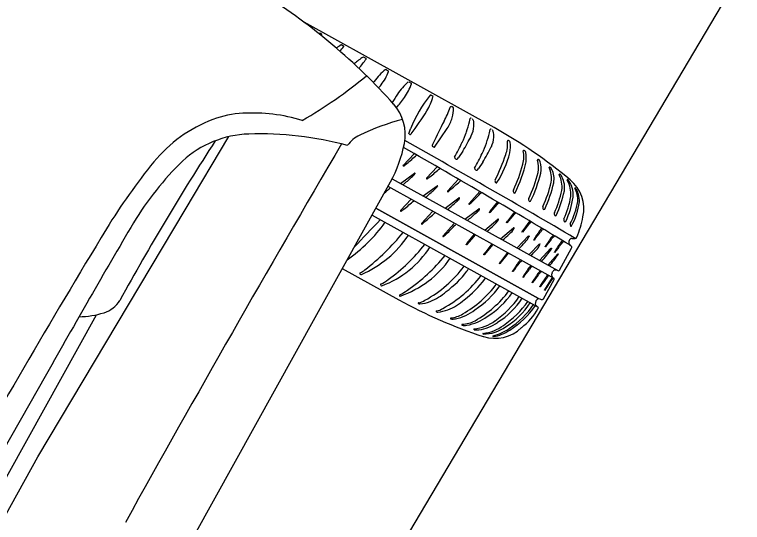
# Model space of a CAD drawing. Extents: x 14104283 to 14120882, y 8635219 to 8671666.
# Drawn here: x 14118354.07 to 14118365.64, y 8668738.63 to 8668746.71 of the extents above; entities that cross this region are included whole.
import ezdxf

# ---------------------------------------------------------------- set-up
doc = ezdxf.new("R2010")
doc.units = 0
doc.layers.add('Cell', color=7, linetype='Continuous')
doc.layers.add('Terrain', color=7, linetype='Continuous')

msp = doc.modelspace()

# ---------------------------------------------------------------- linework, layer by layer
at = {"layer": 'Cell'}
for p, q in [((14118361.696, 8668744.914), (14118358.674, 8668746.589)), ((14118358.931, 8668746.414), (14118358.948, 8668746.407)), ((14118358.953, 8668746.395), (14118358.953, 8668746.395)), ((14118359.273, 8668746.229), (14118359.3, 8668746.213)), ((14118359.305, 8668746.202), (14118359.305, 8668746.202)), ((14118359.622, 8668746.036), (14118359.656, 8668746.016)), ((14118359.978, 8668745.838), (14118360.012, 8668745.818)), ((14118360.34, 8668745.642), (14118360.375, 8668745.623)), ((14118360.69, 8668745.432), (14118360.717, 8668745.417)), ((14118361.042, 8668745.233), (14118361.018, 8668745.247)), ((14118361.3, 8668745.008), (14118361.311, 8668745.058)), ((14118360.746, 8668744.604), (14118360.949, 8668744.901)), ((14118361.618, 8668744.832), (14118361.629, 8668744.882)), ((14118361.932, 8668744.701), (14118361.92, 8668744.708)), ((14118360.713, 8668744.617), (14118360.732, 8668744.607)), ((14118360.732, 8668744.607), (14118360.741, 8668744.602)), ((14118361.194, 8668744.54), (14118361.129, 8668744.437)), ((14118362.182, 8668744.544), (14118362.171, 8668744.551)), ((14118360.421, 8668744.498), (14118360.246, 8668744.313)), ((14118361.064, 8668744.442), (14118361.064, 8668744.442)), ((14118361.104, 8668744.412), (14118361.104, 8668744.412)), ((14118361.512, 8668744.364), (14118361.447, 8668744.261)), ((14118362.408, 8668744.399), (14118362.397, 8668744.407)), ((14118360.205, 8668744.027), (14118360.427, 8668744.189)), ((14118360.79, 8668744.288), (14118360.62, 8668744.108)), ((14118361.382, 8668744.266), (14118361.382, 8668744.266)), ((14118361.422, 8668744.236), (14118361.422, 8668744.236)), ((14118362.593, 8668744.279), (14118362.581, 8668744.287)), ((14118360.072, 8668744.101), (14118362.707, 8668742.64)), ((14118361.126, 8668744.096), (14118360.953, 8668743.904)), ((14118362.741, 8668744.175), (14118362.741, 8668744.175)), ((14118360.006, 8668743.98), (14118362.64, 8668742.52)), ((14118360.008, 8668743.983), (14118360.007, 8668743.982)), ((14118360.564, 8668743.828), (14118360.786, 8668743.99)), ((14118361.467, 8668743.897), (14118361.295, 8668743.706)), ((14118360.377, 8668743.774), (14118360.207, 8668743.594)), ((14118360.913, 8668743.635), (14118361.135, 8668743.796)), ((14118361.747, 8668743.734), (14118361.632, 8668743.589)), ((14118361.229, 8668743.459), (14118361.451, 8668743.621)), ((14118361.629, 8668743.562), (14118361.747, 8668743.696)), ((14118359.753, 8668743.523), (14118362.393, 8668742.059)), ((14118360.713, 8668743.581), (14118360.54, 8668743.39)), ((14118361.901, 8668743.401), (14118362.019, 8668743.536)), ((14118362.019, 8668743.573), (14118361.904, 8668743.428)), ((14118359.885, 8668743.45), (14118359.885, 8668743.45)), ((14118361.054, 8668743.383), (14118360.882, 8668743.191)), ((14118361.548, 8668743.283), (14118361.752, 8668743.457)), ((14118362.147, 8668743.251), (14118362.261, 8668743.392)), ((14118362.261, 8668743.429), (14118362.149, 8668743.278)), ((14118361.797, 8668743.145), (14118362.001, 8668743.319)), ((14118362.457, 8668743.312), (14118362.457, 8668743.312)), ((14118361.258, 8668743.048), (14118361.376, 8668743.183)), ((14118361.376, 8668743.22), (14118361.261, 8668743.075)), ((14118362.057, 8668743.001), (14118362.238, 8668743.193)), ((14118362.638, 8668743.202), (14118362.638, 8668743.202)), ((14118362.927, 8668743.15), (14118362.982, 8668743.151)), ((14118361.658, 8668743.065), (14118361.543, 8668742.919)), ((14118362.25, 8668742.893), (14118362.413, 8668743.066)), ((14118362.777, 8668743.118), (14118362.777, 8668743.118)), ((14118361.904, 8668742.929), (14118361.792, 8668742.778)), ((14118362.414, 8668742.802), (14118362.596, 8668742.995)), ((14118362.731, 8668742.645), (14118362.925, 8668742.995)), ((14118362.548, 8668742.728), (14118362.706, 8668742.905)), ((14118362.281, 8668742.719), (14118362.281, 8668742.719)), ((14118362.446, 8668742.785), (14118362.446, 8668742.785)), ((14118359.281, 8668742.672), (14118360.177, 8668742.175)), ((14118359.567, 8668742.581), (14118359.567, 8668742.581)), ((14118359.584, 8668742.579), (14118359.584, 8668742.579)), ((14118362.426, 8668742.639), (14118362.426, 8668742.639)), ((14118362.545, 8668742.572), (14118362.545, 8668742.572)), ((14118362.661, 8668742.648), (14118362.661, 8668742.648)), ((14118362.48, 8668742.193), (14118362.649, 8668742.497)), ((14118362.618, 8668742.532), (14118362.496, 8668742.335)), ((14118362.609, 8668742.555), (14118362.609, 8668742.555)), ((14118359.895, 8668742.401), (14118359.895, 8668742.401)), ((14118359.911, 8668742.398), (14118359.911, 8668742.398)), ((14118361.784, 8668742.397), (14118361.784, 8668742.397)), ((14118360.188, 8668742.239), (14118360.188, 8668742.239)), ((14118360.197, 8668742.254), (14118360.197, 8668742.254)), ((14118360.204, 8668742.236), (14118360.204, 8668742.236)), ((14118361.981, 8668742.288), (14118361.981, 8668742.288)), ((14118362.14, 8668742.2), (14118362.14, 8668742.2)), ((14118362.268, 8668742.129), (14118362.268, 8668742.129)), ((14118362.4, 8668742.196), (14118362.4, 8668742.196)), ((14118362.349, 8668742.084), (14118362.349, 8668742.084)), ((14118362.393, 8668742.059), (14118362.393, 8668742.059)), ((14118361.08, 8668741.873), (14118361.08, 8668741.873)), ((14118361.26, 8668741.771), (14118361.26, 8668741.771)), ((14118361.452, 8668741.7), (14118361.452, 8668741.7))]:
    msp.add_line(p, q, dxfattribs=at)
for points in [[(14118360.339, 8668744.815), (14118360.367, 8668744.894), (14118360.367, 8668744.894)], [(14118347.977, 8668727.634), (14118348.596, 8668728.836), (14118350.689, 8668732.908), (14118352.565, 8668736.292), (14118354.442, 8668739.676), (14118356.786, 8668743.608), (14118357.478, 8668744.77)], [(14118362.865, 8668744.086), (14118362.865, 8668744.086), (14118362.865, 8668744.086)], [(14118354.996, 8668734.944), (14118358.848, 8668741.892), (14118360.045, 8668744.05)], [(14118362.983, 8668743.957), (14118362.983, 8668743.957), (14118362.983, 8668743.957)], [(14118359.814, 8668743.634), (14118362.4, 8668742.196), (14118359.813, 8668743.631)], [(14118361.54, 8668742.892), (14118361.68, 8668743.052), (14118361.68, 8668743.052)], [(14118361.79, 8668742.751), (14118361.924, 8668742.917), (14118361.924, 8668742.917)], [(14118362.613, 8668742.602), (14118362.618, 8668742.611), (14118362.623, 8668742.62)], [(14118349.265, 8668730.919), (14118352.32, 8668736.428), (14118355.375, 8668741.937)], [(14118361.52, 8668741.631), (14118361.52, 8668741.631), (14118361.52, 8668741.631)], [(14118361.677, 8668741.59), (14118361.677, 8668741.59), (14118361.677, 8668741.59)], [(14118354.579, 8668740.992), (14118352.064, 8668736.57), (14118349.646, 8668732.094)]]:
    msp.add_lwpolyline(points, dxfattribs=at)
for centre, radius, start, end in [((14118352.986, 8668738.946), 9.527, 41.7381, 57.9197), ((14118359.361, 8668745.494), 1.021, 115.7176, 116.3597), ((14118358.924, 8668746.405), 0.0109, 56.2967, 123.4674), ((14118354.422, 8668750.48), 6.1, 317.8024, 317.96), ((14118358.944, 8668746.398), 0.00943, 338.868, 60.0215), ((14118359.897, 8668745.21), 1.201, 121.9669, 126.256), ((14118354.7, 8668750.075), 6.017, 319.0334, 319.9298), ((14118359.267, 8668746.22), 0.0109, 56.2967, 123.4674), ((14118359.296, 8668746.205), 0.00943, 338.868, 60.0215), ((14118360.263, 8668745.035), 1.195, 123.0788, 131.4244), ((14118359.616, 8668746.03), 0.00792, 40.6656, 129.8402), ((14118360.409, 8668745.019), 1.307, 135.7506, 135.9937), ((14118307.897, 8668785.246), 64.957, 322.66835, 322.83446), ((14118359.652, 8668746.008), 0.00943, 338.868, 60.0215), ((14118360.675, 8668744.991), 1.104, 129.8402, 143.4893), ((14118359.21, 8668746.119), 0.865, 322.5604, 338.868), ((14118359.972, 8668745.833), 0.00792, 40.6656, 129.8402), ((14118360.008, 8668745.81), 0.00943, 338.868, 60.0215), ((14118354.849, 8668751.585), 7.576, 300.0685, 309.4886), ((14118361.264, 8668744.555), 1.837, 143.4893, 144.1663), ((14118356.517, 8668748.18), 4.256, 321.728, 322.5604), ((14118361.07, 8668744.823), 1.104, 132.1296, 145.7786), ((14118359.561, 8668745.891), 0.865, 324.8498, 341.1573), ((14118360.334, 8668745.636), 0.00792, 42.9549, 132.1296), ((14118360.371, 8668745.615), 0.00943, 341.1573, 62.3109), ((14118361.676, 8668744.411), 1.837, 145.7786, 150.6448), ((14118356.788, 8668747.844), 4.256, 322.0569, 324.8498), ((14118362.237, 8668744.167), 2.007, 141.0351, 158.7629), ((14118359.886, 8668745.631), 0.865, 328.5996, 344.9071), ((14118360.686, 8668745.423), 0.0104, 65.2601, 146.2997), ((14118360.713, 8668745.409), 0.00943, 344.9071, 66.0607), ((14118359.549, 8668744.802), 0.732, 349.0547, 41.7381), ((14118359.313, 8668745.861), 1.796, 331.8973, 339.6846), ((14118361.012, 8668745.232), 0.0154, 69.0299, 162.9049), ((14118360.371, 8668745.245), 0.678, 345.1999, 358.1737), ((14118361.036, 8668745.221), 0.0133, 8.8967, 60.4402), ((14118357.778, 8668743.59), 1.554, 92.8582, 110.9021), ((14118357.841, 8668742.329), 2.817, 73.4141, 92.8582), ((14118356.992, 8668747.398), 4.256, 322.5879, 328.5996), ((14118358.026, 8668742.939), 2.251, 110.9021, 140.6296), ((14118361.18, 8668741.455), 3.711, 104.6927, 115.9369), ((14118366.219, 8668742.173), 6.032, 151.8973, 155.6074), ((14118360.492, 8668745.213), 0.553, 325.7249, 345.1999), ((14118359.988, 8668745.294), 1.343, 340.4214, 347.6756), ((14118361.326, 8668745.05), 0.0161, 80.6367, 152.4334), ((14118361.325, 8668745.023), 0.0388, 14.3348, 52.9705), ((14118361.069, 8668744.958), 0.304, 355.8365, 14.3348), ((14118360.959, 8668744.966), 0.414, 333.9504, 355.8365), ((14118361.643, 8668744.874), 0.0161, 80.6367, 152.4334), ((14118361.643, 8668744.847), 0.0388, 14.3348, 52.9705), ((14118357.826, 8668738.003), 7.92, 50.1321, 60.7533), ((14118357.847, 8668743.177), 1.635, 91.8903, 132.5011), ((14118357.971, 8668739.413), 5.401, 75.0752, 91.8903), ((14118359.796, 8668744.303), 0.545, 115.9369, 142.7887), ((14118360.344, 8668744.813), 0.00467, 159.6977, 241.0172), ((14118360.354, 8668744.83), 0.025, 238.3182, 272.2237), ((14118360.358, 8668744.823), 0.0182, 260.8314, 322.5879), ((14118359.532, 8668745.456), 1.827, 334.8437, 340.4214), ((14118359.039, 8668745.904), 2.551, 327.6593, 333.9504), ((14118360.306, 8668745.118), 1.343, 340.4214, 347.6756), ((14118361.277, 8668744.79), 0.414, 333.9504, 355.8365), ((14118361.386, 8668744.782), 0.304, 355.8365, 14.3348), ((14118391.014, 8668722.837), 40.217, 147.0624, 151.277), ((14118603.015, 8668601.572), 282.639, 149.58608, 150.99159), ((14118358.229, 8668745.057), 2.076, 330.9942, 349.0547), ((14118272.119, 8668588.295), 179.546, 59.59739, 60.59406), ((14118362.622, 8668743.804), 2.084, 155.6074, 156.7326), ((14118357.694, 8668746.32), 3.858, 330.8776, 334.8437), ((14118359.85, 8668745.28), 1.827, 334.8437, 340.4214), ((14118361.404, 8668744.655), 0.504, 340.1589, 5.0147), ((14118361.916, 8668744.7), 0.00986, 58.193, 185.0147), ((14118361.915, 8668744.674), 0.0323, 11.0668, 57.4897), ((14118361.569, 8668744.606), 0.384, 345.8108, 11.0668), ((14118302.774, 8668643.641), 116.172, 58.82568, 60.34478), ((14118360.715, 8668744.624), 0.00755, 156.7326, 250.4367), ((14118360.743, 8668744.606), 0.00438, 241.8078, 321.0019), ((14118359.356, 8668745.728), 2.551, 327.6593, 333.9504), ((14118361.697, 8668744.452), 0.468, 345.3263, 11.1239), ((14118362.166, 8668744.543), 0.00986, 58.193, 185.0147), ((14118362.138, 8668744.502), 0.0612, 13.6112, 43.7257), ((14118354.38, 8668751.457), 9.259, 309.7957, 311.0586), ((14118361.099, 8668744.447), 0.0353, 187.5705, 277.8906), ((14118361.031, 8668744.51), 0.122, 306.6499, 323.517), ((14118358.012, 8668746.144), 3.858, 330.8776, 334.8437), ((14118357.508, 8668746.061), 4.646, 334.77, 340.1589), ((14118360.337, 8668744.918), 1.655, 327.8909, 345.8108), ((14118361.58, 8668744.43), 0.623, 354.3624, 7.9718), ((14118363.425, 8668738.51), 9.234, 140.6296, 148.7099), ((14118360.227, 8668740.813), 4.988, 134.3175, 148.7586), ((14118360.251, 8668744.309), 0.00664, 135.6595, 302.1624), ((14118360.027, 8668744.652), 0.417, 303.0414, 312.0405), ((14118360.157, 8668744.825), 2.052, 333.8351, 346.1256), ((14118359.996, 8668744.869), 2.261, 334.0028, 347.2181), ((14118362.392, 8668744.398), 0.00986, 58.193, 185.0147), ((14118361.972, 8668744.274), 0.428, 349.7931, 16.7698), ((14118362.364, 8668744.357), 0.0612, 13.6112, 43.7257), ((14118362.083, 8668744.26), 0.358, 348.8756, 18.0926), ((14118359.995, 8668744.555), 0.579, 311.9556, 319.5889), ((14118360.431, 8668744.184), 0.00664, 319.5889, 126.0917), ((14118354.747, 8668751.245), 9.259, 309.7957, 311.08), ((14118361.417, 8668744.271), 0.0353, 187.5705, 277.8906), ((14118361.349, 8668744.334), 0.122, 306.6499, 323.517), ((14118360.401, 8668744.69), 2.052, 333.8351, 346.1256), ((14118360.24, 8668744.733), 2.261, 334.0028, 346.1255), ((14118362.576, 8668744.278), 0.00986, 58.193, 185.0147), ((14118362.222, 8668744.107), 0.384, 350.9628, 26.3682), ((14118362.506, 8668744.206), 0.113, 22.7253, 40.2561), ((14118362.304, 8668744.096), 0.342, 349.9197, 26.6445), ((14118354.192, 8668751.01), 9.259, 310.8351, 311.9556), ((14118360.625, 8668744.104), 0.00664, 135.6595, 302.1624), ((14118360.477, 8668744.353), 0.297, 300.768, 311.4328), ((14118355.08, 8668751.049), 9.259, 309.7957, 311.0995), ((14118361.744, 8668744.064), 0.0372, 154.77, 224.0491), ((14118362.736, 8668744.167), 0.00986, 58.193, 185.0147), ((14118362.32, 8668743.967), 0.453, 353.5077, 26.0997), ((14118362.665, 8668744.092), 0.112, 15.3493, 47.5377), ((14118362.461, 8668743.959), 0.353, 351.3023, 27.4865), ((14118362.862, 8668744.079), 0.00766, 67.8268, 209.1733), ((14118362.481, 8668743.86), 0.432, 354.3277, 29.9556), ((14118362.577, 8668743.849), 0.373, 353.7891, 39.4494), ((14118362.518, 8668743.621), 0.6, 347.7358, 50.1321), ((14118353.967, 8668750.942), 9.259, 310.2259, 311.0586), ((14118360.354, 8668744.356), 0.579, 311.9556, 319.5889), ((14118360.79, 8668743.985), 0.00664, 319.5889, 126.0917), ((14118361.728, 8668744.049), 0.0155, 224.0491, 312.9399), ((14118360.588, 8668744.526), 2.07, 335.2689, 346.5968), ((14118360.427, 8668744.569), 2.278, 335.3225, 346.4822), ((14118362.98, 8668743.953), 0.00498, 52.6028, 197.2778), ((14118362.632, 8668743.766), 0.39, 355.8169, 28.4489), ((14118362.677, 8668743.748), 0.371, 357.5397, 34.3641), ((14118354.551, 8668750.811), 9.259, 310.8351, 311.9556), ((14118360.958, 8668743.9), 0.00664, 135.6595, 302.1624), ((14118360.738, 8668744.183), 0.365, 307.6635, 317.2797), ((14118358.825, 8668746.349), 3.631, 314.0073, 317.2431), ((14118362.033, 8668743.904), 0.0372, 154.77, 224.0491), ((14118362.017, 8668743.889), 0.0155, 224.0491, 312.9399), ((14118361.052, 8668744.282), 1.756, 335.6469, 347.9464), ((14118360.896, 8668744.323), 1.958, 335.6729, 347.7096), ((14118354.334, 8668750.73), 9.259, 309.7957, 311.08), ((14118354.9, 8668750.617), 9.259, 310.8351, 311.9556), ((14118360.703, 8668744.162), 0.579, 311.9556, 319.5889), ((14118361.139, 8668743.791), 0.00664, 319.5889, 126.0917), ((14118361.08, 8668743.985), 0.365, 307.6635, 317.2797), ((14118361.592, 8668743.834), 0.208, 318.4631, 327.3832), ((14118362.277, 8668743.769), 0.0372, 154.77, 224.0491), ((14118362.261, 8668743.754), 0.0155, 224.0491, 312.9399), ((14118361.66, 8668744.01), 1.266, 334.4557, 351.2491), ((14118361.675, 8668743.983), 1.285, 334.0921, 352.2182), ((14118361.936, 8668743.912), 1.099, 331.4524, 350.8648), ((14118362.054, 8668743.845), 1, 330.2637, 353.5137), ((14118360.064, 8668743.838), 0.297, 300.768, 311.4328), ((14118361.299, 8668743.701), 0.00664, 135.6595, 302.1624), ((14118361.02, 8668743.987), 0.579, 311.9556, 319.5889), ((14118361.455, 8668743.616), 0.00664, 319.5889, 126.0917), ((14118362.502, 8668743.644), 0.0372, 154.77, 224.0491), ((14118362.486, 8668743.629), 0.0155, 224.0491, 312.9399), ((14118360.212, 8668743.589), 0.00664, 135.6595, 302.1624), ((14118354.667, 8668750.535), 9.259, 309.7957, 311.0995), ((14118355.216, 8668750.442), 9.259, 310.8351, 311.9556), ((14118361.624, 8668743.566), 0.00625, 146.3159, 318.1102), ((14118362.114, 8668743.265), 0.581, 146.1034, 148.3811), ((14118361.864, 8668743.673), 0.208, 318.4631, 327.3832), ((14118362.685, 8668743.543), 0.0372, 154.77, 224.0491), ((14118362.67, 8668743.527), 0.0155, 224.0491, 312.9399), ((14118361.494, 8668743.793), 1.638, 337.6147, 349.475), ((14118504.317, 8668656.621), 171.872, 149.67487, 150.60073), ((14118357.911, 8668744.886), 2.529, 304.8953, 324.2221), ((14118425.917, 8668680.553), 91.194, 136.39262, 136.7731), ((14118360.545, 8668743.385), 0.00664, 135.6595, 302.1624), ((14118360.325, 8668743.668), 0.365, 307.6635, 317.2797), ((14118358.412, 8668745.834), 3.631, 314.0073, 317.2431), ((14118361.444, 8668743.638), 0.37, 311.7455, 328.9486), ((14118361.756, 8668743.452), 0.00664, 319.5889, 126.0917), ((14118361.897, 8668743.405), 0.00625, 146.3159, 318.1102), ((14118362.386, 8668743.104), 0.581, 146.1034, 148.3811), ((14118362.105, 8668743.529), 0.208, 318.4631, 327.3832), ((14118362.836, 8668743.448), 0.0372, 154.77, 224.0491), ((14118362.82, 8668743.433), 0.0155, 224.0491, 312.9399), ((14118362.936, 8668743.371), 0.0372, 154.77, 219.2923), ((14118465.796, 8668676.291), 129.03, 148.70991, 150.99418), ((14118355.526, 8668750.27), 9.259, 310.8351, 311.7464), ((14118361.693, 8668743.5), 0.37, 311.7455, 328.9486), ((14118362.005, 8668743.314), 0.00664, 319.5889, 126.0917), ((14118362.142, 8668743.256), 0.00625, 146.3159, 318.1102), ((14118362.631, 8668742.955), 0.581, 146.1034, 148.3811), ((14118364.661, 8668741.7), 2.74, 145.0511, 148.5194), ((14118352.209, 8668750.784), 12.694, 322.8937, 323.6359), ((14118362.514, 8668743.212), 0.115, 120.0065, 150.0232), ((14118362.569, 8668743.138), 0.183, 119.1519, 139.1401), ((14118362.914, 8668743.354), 0.0101, 224.0838, 327.1322), ((14118358.909, 8668744.153), 1.712, 293.2106, 326.2466), ((14118357.29, 8668745.665), 3.821, 307.933, 320.7615), ((14118360.886, 8668743.187), 0.00664, 135.6595, 302.1624), ((14118360.667, 8668743.47), 0.365, 307.6635, 317.2797), ((14118361.221, 8668743.321), 0.208, 318.4631, 327.3832), ((14118355.775, 8668750.132), 9.259, 310.8351, 311.7464), ((14118361.912, 8668743.339), 0.37, 318.0557, 335.2589), ((14118362.243, 8668743.188), 0.00664, 325.8992, 132.402), ((14118364.842, 8668741.59), 2.74, 145.0511, 148.5194), ((14118352.39, 8668750.675), 12.694, 322.8937, 323.6359), ((14118362.696, 8668743.103), 0.115, 120.0065, 150.0232), ((14118362.75, 8668743.028), 0.183, 119.1519, 139.1401), ((14118362.928, 8668743.104), 0.0459, 90.9919, 162.6466), ((14118362.982, 8668743.181), 0.0296, 270.9919, 336.98), ((14118358.298, 8668744.866), 2.922, 305.8658, 321.7536), ((14118361.254, 8668743.052), 0.00625, 146.3159, 318.1102), ((14118361.743, 8668742.751), 0.581, 146.1034, 148.3811), ((14118355.3, 8668749.281), 9.259, 317.1454, 318.0567), ((14118362.328, 8668743.128), 0.00474, 151.8157, 326.1287), ((14118362.087, 8668743.212), 0.37, 318.0557, 335.2589), ((14118362.417, 8668743.061), 0.00664, 325.8992, 132.402), ((14118364.988, 8668741.502), 2.74, 145.0511, 148.5194), ((14118352.536, 8668750.586), 12.694, 322.8937, 323.6359), ((14118365.899, 8668740.669), 3.968, 141.8941, 142.7357), ((14118363.408, 8668742.544), 0.83, 137.3932, 141.5851), ((14118362.998, 8668743.082), 0.119, 162.6466, 179.7924), ((14118362.921, 8668743.083), 0.0426, 179.7924, 216.2786), ((14118362.945, 8668743.1), 0.0719, 216.2786, 240.641), ((14118362.895, 8668743.008), 0.0328, 335.7437, 62.5737), ((14118359.361, 8668743.858), 1.56, 290.6467, 327.2301), ((14118362.025, 8668742.596), 0.581, 146.1034, 148.3811), ((14118355.475, 8668749.154), 9.259, 317.3142, 318.0567), ((14118360.742, 8668744.305), 2.283, 318.2563, 324.7127), ((14118362.509, 8668743.019), 0.00474, 151.8157, 326.1287), ((14118362.6, 8668742.99), 0.00664, 325.8992, 132.402), ((14118362.655, 8668742.931), 0.00474, 151.8157, 326.1287), ((14118362.709, 8668742.901), 0.00566, 336.0295, 124.1512), ((14118359.68, 8668743.747), 1.6, 289.1216, 325.2412), ((14118358.629, 8668744.762), 2.961, 304.7298, 320.5127), ((14118361.536, 8668742.896), 0.00625, 146.3159, 318.1102), ((14118362.385, 8668742.553), 0.376, 136.3931, 144.8045), ((14118362.232, 8668742.638), 0.183, 119.8778, 139.1401), ((14118361.103, 8668743.994), 1.948, 318.9514, 325.7851), ((14118359.619, 8668743.921), 2.007, 299.0809, 322.889), ((14118361.785, 8668742.755), 0.00625, 146.3159, 318.1102), ((14118362.274, 8668742.454), 0.581, 146.1034, 148.3811), ((14118364.324, 8668741.2), 2.74, 145.0511, 148.5194), ((14118351.872, 8668750.284), 12.694, 322.8937, 323.6359), ((14118364.487, 8668741.106), 2.74, 145.0511, 148.5194), ((14118362.422, 8668742.547), 0.222, 129.3408, 144.6105), ((14118362.388, 8668742.569), 0.162, 121.4643, 144.0154), ((14118359.568, 8668742.594), 0.00986, 114.4673, 216.3735), ((14118359.586, 8668742.607), 0.032, 216.3735, 234.2302), ((14118359.437, 8668742.881), 0.305, 294.4673, 311.2619), ((14118359.578, 8668742.603), 0.0246, 243.7379, 284.718), ((14118359.913, 8668743.781), 1.994, 298.9709, 322.242), ((14118359.882, 8668743.689), 1.738, 307.2382, 322.5503), ((14118359.089, 8668744.196), 2.677, 324.2606, 325.2835), ((14118361.991, 8668742.628), 0.00474, 151.8157, 326.1287), ((14118352.035, 8668750.19), 12.694, 322.8937, 323.6359), ((14118364.636, 8668741.023), 2.74, 145.0511, 148.5194), ((14118352.184, 8668750.107), 12.694, 322.8937, 323.6359), ((14118365.548, 8668740.19), 3.968, 141.8941, 142.7357), ((14118362.831, 8668742.289), 0.516, 138.8232, 145.6173), ((14118363.297, 8668741.994), 0.949, 142.4475, 145.9504), ((14118363.889, 8668741.585), 1.649, 143.6118, 145.7234), ((14118362.661, 8668742.574), 0.0553, 150.1377, 200.7288), ((14118362.672, 8668742.594), 0.0553, 101.2596, 151.8507), ((14118362.672, 8668742.572), 0.0765, 62.7039, 98.2612), ((14118362.716, 8668742.657), 0.0192, 242.7039, 320.2957), ((14118359.673, 8668742.904), 0.527, 294.4302, 309.7805), ((14118360.166, 8668743.559), 1.738, 307.2382, 322.5503), ((14118359.373, 8668744.066), 2.677, 324.2606, 324.7666), ((14118362.155, 8668742.534), 0.00474, 151.8157, 326.1287), ((14118362.303, 8668742.451), 0.00474, 151.8157, 326.1287), ((14118364.757, 8668740.956), 2.74, 145.0511, 148.5194), ((14118352.305, 8668750.04), 12.694, 322.8937, 323.6359), ((14118296.307, 8668785.977), 79.293, 326.60189, 326.76971), ((14118362.679, 8668742.585), 0.0765, 203.7271, 239.2844), ((14118362.63, 8668742.503), 0.0192, 341.6927, 59.2844), ((14118359.895, 8668742.415), 0.00986, 114.4302, 221.9293), ((14118359.93, 8668742.446), 0.0571, 221.9293, 231.8555), ((14118359.905, 8668742.413), 0.0163, 228.6037, 290.0223), ((14118359.563, 8668743.397), 1.307, 299.0176, 305.193), ((14118360.308, 8668743.498), 1.783, 299.7917, 323.0242), ((14118360.648, 8668743.187), 1.384, 302.2752, 325.199), ((14118362.424, 8668742.384), 0.00474, 151.8157, 326.1287), ((14118362.501, 8668742.332), 0.00559, 146.8005, 329.6246), ((14118360.204, 8668742.239), 0.0163, 115.3624, 180.945), ((14118360.198, 8668742.251), 0.0163, 228.6037, 290.0223), ((14118360.37, 8668742.933), 0.843, 291.2192, 311.9268), ((14118360.505, 8668743.389), 1.783, 299.7917, 323.0242), ((14118360.845, 8668743.077), 1.384, 302.2752, 325.199), ((14118360.782, 8668743.161), 1.611, 305.0536, 324.4918), ((14118355.35, 8668742.416), 0.469, 287.9174, 327.448), ((14118363.988, 8668749.117), 7.92, 241.235, 251.8563), ((14118360.494, 8668742.121), 0.00765, 98.5101, 240.4592), ((14118360.511, 8668742.15), 0.0405, 240.4592, 274.9236), ((14118360.455, 8668742.383), 0.257, 278.5101, 302.8862), ((14118360.464, 8668742.692), 0.585, 274.9236, 291.2192), ((14118360.655, 8668742.803), 0.843, 291.2192, 311.9268), ((14118361.086, 8668742.888), 1.259, 301.6961, 326.8591), ((14118360.95, 8668743.068), 1.576, 304.4369, 324.348), ((14118361.214, 8668742.817), 1.259, 301.6961, 326.8591), ((14118361.196, 8668742.851), 1.351, 303.1582, 326.2531), ((14118362.441, 8668742.111), 0.0949, 115.5051, 184.7332), ((14118362.458, 8668742.176), 0.134, 213.3602, 240.9763), ((14118362.757, 8668743.099), 0.97, 248.4448, 251.0884), ((14118362.453, 8668742.212), 0.0328, 250.7141, 326.2447), ((14118360.779, 8668741.991), 0.00765, 98.5101, 240.4592), ((14118360.795, 8668742.019), 0.0405, 240.4592, 274.9236), ((14118360.74, 8668742.253), 0.257, 278.5101, 302.8862), ((14118360.748, 8668742.562), 0.585, 274.9236, 291.2192), ((14118360.945, 8668742.559), 0.7, 281.1428, 309.2068), ((14118361.235, 8668742.839), 1.346, 301.7062, 325.8464), ((14118361.519, 8668742.53), 1.004, 307.3336, 330.7882), ((14118362.38, 8668742.048), 0.0171, 330.9047, 40.3729), ((14118355.089, 8668743.221), 1.315, 270.3697, 287.9174), ((14118361.005, 8668741.878), 0.00765, 98.5101, 240.4592), ((14118361.038, 8668742.147), 0.278, 262.5258, 278.7681), ((14118360.958, 8668742.336), 0.452, 275.8697, 301.5437), ((14118361.139, 8668742.51), 0.749, 279.3288, 306.4532), ((14118361.186, 8668741.777), 0.00765, 98.5101, 240.4592), ((14118361.218, 8668742.045), 0.278, 262.5258, 278.7681), ((14118361.155, 8668742.298), 0.514, 273.3015, 297.3759), ((14118361.324, 8668742.335), 0.624, 274.7572, 307.8824), ((14118361.38, 8668742.311), 0.616, 276.6715, 306.5978), ((14118361.453, 8668742.285), 0.647, 275.9201, 306.9359), ((14118361.377, 8668741.705), 0.00765, 98.5101, 240.4592), ((14118361.41, 8668741.974), 0.278, 262.5258, 278.7681), ((14118361.521, 8668741.636), 0.00572, 102.8295, 269.0127), ((14118361.525, 8668742.222), 0.592, 269.5663, 306.3481), ((14118361.709, 8668742.162), 0.6, 251.8563, 314.2526), ((14118361.489, 8668742.348), 0.77, 284.0548, 305.3461), ((14118361.588, 8668742.205), 0.622, 278.2957, 304.7894), ((14118361.678, 8668741.595), 0.00572, 102.8295, 269.0127)]:
    msp.add_arc(centre, radius, start, end, dxfattribs=at)
at = {"layer": 'Terrain'}
msp.add_lwpolyline([(14118312.302, 8668644.822), (14118315.385, 8668650.413), (14118318.403, 8668656.849), (14118336.089, 8668694.527), (14118351.319, 8668721.951), (14118359.102, 8668736.378), (14118371.795, 8668757.811), (14118379.338, 8668769.439), (14118400.6, 8668797.952), (14118408.042, 8668806.795), (14118456.582, 8668898.643)], dxfattribs=at)

doc.saveas('drawing.dxf')
